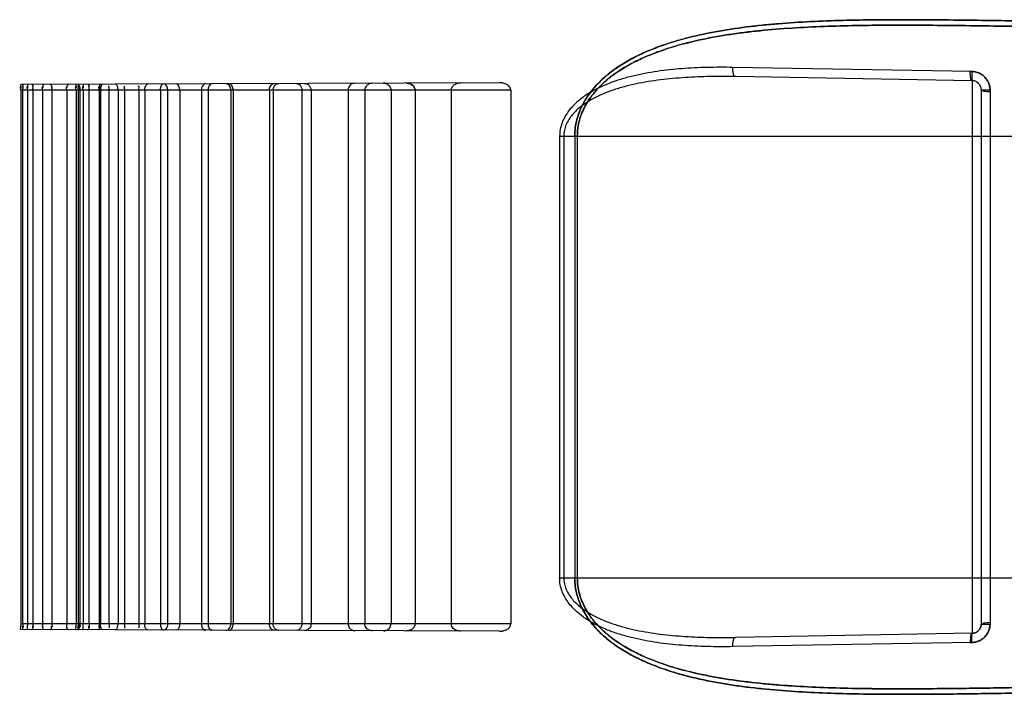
# Model space of a CAD drawing. Header units: millimetres. Extents: x 0 to 297, y 0 to 210.
# Tile 268 of 455: x 142.635 to 143.063, y 157.473 to 157.766. Entities that reach past the tile are written whole.
import ezdxf

# ---------------------------------------------------------------- set-up
doc = ezdxf.new("R2010")
doc.units = ezdxf.units.MM
doc.header["$LTSCALE"] = 16.335
doc.layers.add('INTFCLR_72935', color=7, linetype='CONTINUOUS')

msp = doc.modelspace()

# ---------------------------------------------------------------- linework, layer by layer
at = {"layer": 'INTFCLR_72935', "color": 9, "linetype": 'Continuous'}
for p, q in [((143.04846, 157.74336), (142.94466, 157.74515)), ((143.04865, 157.73936), (142.94578, 157.74115)), ((142.8434, 157.73847), (142.63556, 157.73775)), ((143.04865, 157.73936), (143.04865, 157.49922)), ((142.84822, 157.73529), (142.63549, 157.73529)), ((143.05258, 157.73536), (143.05258, 157.50322)), ((143.05258, 157.73536), (143.0564, 157.73536)), ((143.0564, 157.73536), (143.0564, 157.50322)), ((142.86946, 157.71529), (142.86946, 157.52329)), ((142.86946, 157.71529), (143.08458, 157.71529)), ((142.87127, 157.71529), (142.87127, 157.52329)), ((142.87603, 157.71529), (142.87603, 157.52329)), ((142.87714, 157.71529), (142.87714, 157.52329)), ((142.86946, 157.52329), (143.08458, 157.52329)), ((142.84822, 157.50329), (142.63549, 157.50329)), ((143.05258, 157.50322), (143.0564, 157.50322)), ((142.8434, 157.5001), (142.63556, 157.50083)), ((143.04865, 157.49922), (142.94578, 157.49742)), ((143.04846, 157.49522), (142.94466, 157.49342))]:
    msp.add_line(p, q, dxfattribs=at)
at = {"layer": 'INTFCLR_72935', "color": 6, "linetype": 'Continuous'}
for p, q in [((142.63549, 157.73529), (142.63549, 157.50329)), ((142.63626, 157.73529), (142.63626, 157.50329)), ((142.63836, 157.73529), (142.63836, 157.50329)), ((142.64068, 157.73529), (142.64068, 157.50329)), ((142.64493, 157.73529), (142.64493, 157.50329)), ((142.64889, 157.73529), (142.64889, 157.50329)), ((142.65538, 157.73529), (142.65538, 157.50329)), ((142.6595, 157.73529), (142.6595, 157.50329)), ((142.66032, 157.73529), (142.66032, 157.50329)), ((142.6611, 157.73529), (142.6611, 157.50329)), ((142.66252, 157.73529), (142.66252, 157.50329)), ((142.66501, 157.73529), (142.66501, 157.50329)), ((142.66948, 157.73529), (142.66948, 157.50329)), ((142.67, 157.73529), (142.67, 157.50329)), ((142.67372, 157.73529), (142.67372, 157.50329)), ((142.67768, 157.73529), (142.67768, 157.50329)), ((142.68056, 157.73529), (142.68056, 157.50329)), ((142.68671, 157.73529), (142.68671, 157.50329)), ((142.68925, 157.73529), (142.68925, 157.50329)), ((142.69614, 157.73529), (142.69614, 157.50329)), ((142.69922, 157.73529), (142.69922, 157.50329)), ((142.70445, 157.73529), (142.70445, 157.50329)), ((142.71387, 157.73529), (142.71387, 157.50329)), ((142.71677, 157.73529), (142.71677, 157.50329)), ((142.72665, 157.73529), (142.72665, 157.50329)), ((142.72765, 157.73529), (142.72765, 157.50329)), ((142.7434, 157.73529), (142.7434, 157.50329)), ((142.74504, 157.73529), (142.74504, 157.50329)), ((142.75753, 157.73529), (142.75753, 157.50329)), ((142.7615, 157.73529), (142.7615, 157.50329)), ((142.77761, 157.73529), (142.77761, 157.50329)), ((142.78482, 157.73529), (142.78482, 157.50329)), ((142.79623, 157.73529), (142.79623, 157.50329)), ((142.80667, 157.73529), (142.80667, 157.50329)), ((142.82241, 157.73529), (142.82241, 157.50329)), ((142.84822, 157.73529), (142.84822, 157.50329))]:
    msp.add_line(p, q, dxfattribs=at)
at = {"layer": 'INTFCLR_72935', "color": 7, "linetype": 'Continuous'}
for points in [[(142.79401, 157.73813), (142.7939, 157.73816), (142.79379, 157.73819), (142.79367, 157.73822), (142.79355, 157.73824), (142.79343, 157.73826), (142.79331, 157.73828), (142.79319, 157.73829), (142.79306, 157.7383), (142.79293, 157.7383)], [(142.80276, 157.73833), (142.8029, 157.73833), (142.80303, 157.73832), (142.80317, 157.73831), (142.80332, 157.7383), (142.80346, 157.73828), (142.8036, 157.73826), (142.80374, 157.73824)], [(142.80399, 157.73818), (142.80387, 157.73821), (142.80374, 157.73824)], [(142.79401, 157.50044), (142.7939, 157.50041), (142.79379, 157.50038), (142.79367, 157.50035), (142.79355, 157.50033), (142.79343, 157.50031), (142.79331, 157.5003), (142.79319, 157.50029), (142.79306, 157.50028), (142.79293, 157.50028)], [(142.80374, 157.50034), (142.8036, 157.50031), (142.80347, 157.50029), (142.80333, 157.50027), (142.80319, 157.50026), (142.80305, 157.50025), (142.8029, 157.50024), (142.80276, 157.50024)], [(142.80374, 157.50034), (142.80387, 157.50037), (142.804, 157.5004)]]:
    msp.add_lwpolyline(points, dxfattribs=at)
for centre, start, end in [((142.84342, 157.73147), 77.9828, 90.1887), ((142.84342, 157.5071), 269.8113, 282.0172)]:
    msp.add_arc(centre, 0.007, start, end, dxfattribs=at)
at = {"layer": 'INTFCLR_72935', "color": 9, "linetype": 'Continuous'}
for centre, start, end in [((143.04858, 157.73536), 360, 89), ((143.04858, 157.50322), 271, 360)]:
    msp.add_arc(centre, 0.004, start, end, dxfattribs=at)
for points, knots in [([(142.87603, 157.71529), (142.87603, 157.71769), (142.87642, 157.72072), (142.87742, 157.72418), (142.87822, 157.72642), (142.87944, 157.72911), (142.88093, 157.73164), (142.88225, 157.73356), (142.88432, 157.73629), (142.88706, 157.73921), (142.89048, 157.74218), (142.89407, 157.74491), (142.89788, 157.74733), (142.90182, 157.74948), (142.90585, 157.75146), (142.91308, 157.75451), (142.92381, 157.75788), (142.93485, 157.7603), (142.94383, 157.7618), (142.95297, 157.76306), (142.96453, 157.76421), (142.97852, 157.7651), (142.99734, 157.76578), (143.02098, 157.76595), (143.04897, 157.76567), (143.06752, 157.76537), (143.07658, 157.76521)], [0, 0, 0, 0, 0.032502, 0.040639, 0.048713, 0.064642, 0.080465, 0.088345, 0.096141, 0.126841, 0.142124, 0.157415, 0.18778, 0.202953, 0.218156, 0.24843, 0.308896, 0.370002, 0.400935, 0.432046, 0.494665, 0.55792, 0.621562, 0.749218, 0.877476, 1, 1, 1, 1]), ([(143.07658, 157.76521), (143.06746, 157.76537), (143.04883, 157.76567), (143.02078, 157.76595), (142.99717, 157.76578), (142.97843, 157.76509), (142.96679, 157.76436), (142.95754, 157.76351), (142.9484, 157.76248), (142.93714, 157.76079), (142.92606, 157.75838), (142.91849, 157.75618), (142.91422, 157.75476), (142.91, 157.75321), (142.90484, 157.75103), (142.89887, 157.74796), (142.89413, 157.74495), (142.89054, 157.74223), (142.8871, 157.73925), (142.88395, 157.73591), (142.88159, 157.73264), (142.88036, 157.73066), (142.87921, 157.7286), (142.87823, 157.72643), (142.87743, 157.72419), (142.87642, 157.72072), (142.87603, 157.71769), (142.87603, 157.71529)], [0, 0, 0, 0, 0.12336, 0.251896, 0.379208, 0.442435, 0.505427, 0.536832, 0.568018, 0.629717, 0.690714, 0.72109, 0.736287, 0.751512, 0.781833, 0.811984, 0.842223, 0.85751, 0.872869, 0.903658, 0.919337, 0.927281, 0.935229, 0.951218, 0.959319, 0.967461, 1, 1, 1, 1]), ([(142.87714, 157.71529), (142.87714, 157.71758), (142.87753, 157.72048), (142.87853, 157.72378), (142.87932, 157.72592), (142.88054, 157.72849), (142.88202, 157.73091), (142.88333, 157.73274), (142.88539, 157.73536), (142.88811, 157.73814), (142.89152, 157.74097), (142.89509, 157.74358), (142.89887, 157.74589), (142.90279, 157.74793), (142.9068, 157.74982), (142.91399, 157.75273), (142.92466, 157.75595), (142.93562, 157.75824), (142.94455, 157.75966), (142.95364, 157.76086), (142.96513, 157.76195), (142.97904, 157.76279), (142.99775, 157.76342), (143.02126, 157.76357), (143.0491, 157.76327), (143.06756, 157.76297), (143.07658, 157.76282)], [0, 0, 0, 0, 0.031414, 0.039298, 0.047133, 0.062626, 0.07807, 0.085781, 0.093423, 0.123638, 0.138742, 0.153893, 0.18407, 0.199187, 0.214353, 0.244604, 0.305167, 0.366483, 0.397548, 0.428804, 0.491734, 0.555321, 0.619305, 0.747657, 0.876615, 1, 1, 1, 1]), ([(143.07658, 157.76282), (143.06749, 157.76298), (143.04896, 157.76328), (143.02106, 157.76357), (142.99759, 157.76342), (142.97895, 157.76278), (142.96738, 157.76209), (142.95818, 157.76129), (142.9491, 157.76032), (142.9379, 157.75871), (142.92689, 157.75641), (142.91936, 157.75432), (142.91512, 157.75296), (142.91092, 157.75149), (142.90579, 157.74941), (142.89985, 157.74649), (142.89515, 157.74362), (142.89158, 157.74101), (142.88816, 157.73818), (142.88503, 157.73499), (142.88267, 157.73187), (142.88144, 157.72997), (142.88031, 157.728), (142.87933, 157.72594), (142.87853, 157.72379), (142.87753, 157.72048), (142.87714, 157.71759), (142.87714, 157.71529)], [0, 0, 0, 0, 0.124225, 0.253464, 0.38147, 0.445037, 0.508359, 0.539923, 0.571261, 0.633235, 0.694443, 0.724886, 0.740103, 0.755337, 0.785636, 0.815695, 0.845748, 0.860894, 0.876077, 0.90638, 0.921736, 0.929497, 0.937248, 0.9528, 0.96066, 0.96855, 1, 1, 1, 1]), ([(142.94466, 157.74515), (142.94096, 157.74521), (142.9336, 157.74521), (142.92264, 157.7447), (142.91183, 157.74355), (142.90294, 157.7419), (142.89599, 157.74001), (142.89173, 157.73854), (142.88841, 157.73716), (142.88515, 157.73564), (142.88123, 157.73343), (142.87761, 157.73072), (142.87498, 157.72817), (142.87319, 157.72602), (142.87164, 157.72364), (142.87043, 157.72103), (142.86964, 157.71822), (142.86946, 157.71627), (142.86946, 157.71529)], [0, 0, 0, 0, 0.126447, 0.251299, 0.374875, 0.497872, 0.559525, 0.620986, 0.651723, 0.682501, 0.743704, 0.805186, 0.836613, 0.868537, 0.900785, 0.933489, 0.966362, 1, 1, 1, 1]), ([(142.94578, 157.74115), (142.94548, 157.74116), (142.94488, 157.7422), (142.94471, 157.74351), (142.94465, 157.74466), (142.94466, 157.74515)], [0, 0, 0, 0, 0.213637, 0.658986, 1, 1, 1, 1]), ([(142.94578, 157.74115), (142.94212, 157.74122), (142.93483, 157.74123), (142.92397, 157.74081), (142.91326, 157.73984), (142.90446, 157.73843), (142.89757, 157.73679), (142.89335, 157.73552), (142.89005, 157.73433), (142.88683, 157.73301), (142.88297, 157.73111), (142.87937, 157.72875), (142.87675, 157.72653), (142.87497, 157.72466), (142.87344, 157.72258), (142.87223, 157.72031), (142.87145, 157.71786), (142.87126, 157.71615), (142.87127, 157.71529)], [0, 0, 0, 0, 0.129737, 0.257789, 0.384377, 0.510018, 0.572731, 0.634983, 0.665967, 0.696869, 0.757849, 0.818212, 0.848604, 0.879072, 0.909383, 0.939632, 0.969604, 1, 1, 1, 1]), ([(142.94466, 157.49342), (142.94096, 157.49336), (142.9336, 157.49336), (142.92264, 157.49387), (142.91183, 157.49502), (142.90294, 157.49667), (142.89599, 157.49857), (142.89173, 157.50003), (142.88841, 157.50141), (142.88515, 157.50293), (142.88123, 157.50514), (142.87761, 157.50785), (142.87498, 157.5104), (142.87319, 157.51255), (142.87164, 157.51494), (142.87043, 157.51754), (142.86964, 157.52035), (142.86946, 157.5223), (142.86946, 157.52329)], [0, 0, 0, 0, 0.126447, 0.251299, 0.374875, 0.497872, 0.559525, 0.620986, 0.651723, 0.682501, 0.743704, 0.805186, 0.836613, 0.868537, 0.900785, 0.933489, 0.966362, 1, 1, 1, 1]), ([(142.87127, 157.52329), (142.87127, 157.52244), (142.87145, 157.52073), (142.87223, 157.51828), (142.87343, 157.51601), (142.87495, 157.51394), (142.87672, 157.51208), (142.87868, 157.51041), (142.88077, 157.5089), (142.88372, 157.5071), (142.88761, 157.50518), (142.89167, 157.50362), (142.895, 157.50256), (142.89838, 157.50159), (142.9044, 157.50016), (142.91318, 157.49874), (142.92209, 157.49793), (142.9293, 157.49756), (142.93661, 157.49735), (142.94211, 157.49736), (142.94578, 157.49742)], [0, 0, 0, 0, 0.030062, 0.060238, 0.090311, 0.120578, 0.150842, 0.181066, 0.211521, 0.242136, 0.303191, 0.364665, 0.395704, 0.426889, 0.48923, 0.614486, 0.74127, 0.805385, 0.869962, 1, 1, 1, 1]), ([(143.07658, 157.47336), (143.06746, 157.4732), (143.04883, 157.4729), (143.02078, 157.47262), (142.99717, 157.4728), (142.97843, 157.47348), (142.96679, 157.47422), (142.95754, 157.47506), (142.9484, 157.47609), (142.93714, 157.47778), (142.92606, 157.4802), (142.91849, 157.48239), (142.91422, 157.48382), (142.91, 157.48537), (142.90484, 157.48754), (142.89887, 157.49061), (142.89413, 157.49362), (142.89054, 157.49635), (142.8871, 157.49932), (142.88395, 157.50267), (142.88159, 157.50593), (142.88036, 157.50791), (142.87921, 157.50998), (142.87823, 157.51214), (142.87743, 157.51439), (142.87642, 157.51785), (142.87603, 157.52088), (142.87603, 157.52329)], [0, 0, 0, 0, 0.12336, 0.251896, 0.379208, 0.442435, 0.505427, 0.536832, 0.568018, 0.629717, 0.690714, 0.72109, 0.736287, 0.751512, 0.781833, 0.811984, 0.842223, 0.85751, 0.872869, 0.903658, 0.919337, 0.927281, 0.935229, 0.951218, 0.959319, 0.967461, 1, 1, 1, 1]), ([(142.87603, 157.52329), (142.87603, 157.52088), (142.87642, 157.51786), (142.87742, 157.5144), (142.87822, 157.51216), (142.87944, 157.50947), (142.88093, 157.50694), (142.88225, 157.50502), (142.88432, 157.50228), (142.88706, 157.49936), (142.89048, 157.4964), (142.89407, 157.49366), (142.89788, 157.49124), (142.90182, 157.48909), (142.90585, 157.48712), (142.91308, 157.48407), (142.92381, 157.48069), (142.93485, 157.47828), (142.94383, 157.47678), (142.95297, 157.47552), (142.96453, 157.47436), (142.97852, 157.47347), (142.99734, 157.47279), (143.02098, 157.47262), (143.04897, 157.4729), (143.06752, 157.4732), (143.07658, 157.47336)], [0, 0, 0, 0, 0.032502, 0.040639, 0.048713, 0.064642, 0.080465, 0.088345, 0.096141, 0.126841, 0.142124, 0.157415, 0.18778, 0.202953, 0.218156, 0.24843, 0.308896, 0.370002, 0.400935, 0.432046, 0.494665, 0.55792, 0.621562, 0.749218, 0.877476, 1, 1, 1, 1]), ([(142.87714, 157.52329), (142.87714, 157.52099), (142.87753, 157.5181), (142.87853, 157.5148), (142.87932, 157.51265), (142.88054, 157.51008), (142.88202, 157.50767), (142.88333, 157.50584), (142.88539, 157.50322), (142.88811, 157.50043), (142.89152, 157.49761), (142.89509, 157.495), (142.89887, 157.49269), (142.90279, 157.49064), (142.9068, 157.48875), (142.91399, 157.48585), (142.92466, 157.48263), (142.93562, 157.48034), (142.94455, 157.47891), (142.95364, 157.47772), (142.96513, 157.47662), (142.97904, 157.47579), (142.99775, 157.47515), (143.02126, 157.47501), (143.0491, 157.4753), (143.06756, 157.4756), (143.07658, 157.47576)], [0, 0, 0, 0, 0.031414, 0.039298, 0.047133, 0.062626, 0.07807, 0.085781, 0.093423, 0.123638, 0.138742, 0.153893, 0.18407, 0.199187, 0.214353, 0.244604, 0.305167, 0.366483, 0.397548, 0.428804, 0.491734, 0.555321, 0.619305, 0.747657, 0.876615, 1, 1, 1, 1]), ([(143.07658, 157.47576), (143.06749, 157.4756), (143.04896, 157.4753), (143.02106, 157.47501), (142.99759, 157.47516), (142.97895, 157.47579), (142.96738, 157.47649), (142.95818, 157.47728), (142.9491, 157.47826), (142.9379, 157.47986), (142.92689, 157.48216), (142.91936, 157.48425), (142.91512, 157.48561), (142.91092, 157.48708), (142.90579, 157.48916), (142.89985, 157.49209), (142.89515, 157.49496), (142.89158, 157.49756), (142.88816, 157.50039), (142.88503, 157.50359), (142.88267, 157.50671), (142.88144, 157.5086), (142.88031, 157.51057), (142.87933, 157.51264), (142.87853, 157.51479), (142.87753, 157.51809), (142.87714, 157.52099), (142.87714, 157.52329)], [0, 0, 0, 0, 0.124225, 0.253464, 0.38147, 0.445037, 0.508359, 0.539923, 0.571261, 0.633235, 0.694443, 0.724886, 0.740103, 0.755337, 0.785636, 0.815695, 0.845748, 0.860894, 0.876077, 0.90638, 0.921736, 0.929497, 0.937248, 0.9528, 0.96066, 0.96855, 1, 1, 1, 1]), ([(142.94466, 157.49342), (142.94465, 157.49391), (142.94471, 157.49507), (142.94488, 157.49638), (142.94548, 157.49742), (142.94578, 157.49742)], [0, 0, 0, 0, 0.341014, 0.786362, 1, 1, 1, 1])]:
    msp.add_open_spline(points, degree=3, knots=knots, dxfattribs=at)
at = {"layer": 'INTFCLR_72935', "color": 7, "linetype": 'Continuous'}
for points, knots in [([(143.04769, 157.74341), (143.0482, 157.74345), (143.04925, 157.74332), (143.05079, 157.74304), (143.05247, 157.74231), (143.05395, 157.74121), (143.0551, 157.73979), (143.05584, 157.73841), (143.05629, 157.73691), (143.0564, 157.73587), (143.0564, 157.73536)], [0, 0, 0, 0, 0.117701, 0.236074, 0.35376, 0.530178, 0.648131, 0.765238, 0.882813, 1, 1, 1, 1]), ([(143.04826, 157.73938), (143.04822, 157.73938), (143.04817, 157.73959), (143.04809, 157.73988), (143.04799, 157.74049), (143.04788, 157.7413), (143.04778, 157.7423), (143.04772, 157.74304), (143.04769, 157.74341)], [0, 0, 0, 0, 0.030314, 0.116543, 0.261931, 0.45673, 0.727033, 1, 1, 1, 1]), ([(143.04846, 157.74336), (143.04846, 157.74286), (143.04845, 157.74202), (143.04848, 157.74093), (143.0485, 157.74008), (143.04857, 157.73968), (143.04859, 157.73936), (143.04865, 157.73936)], [0, 0, 0, 0, 0.366131, 0.627009, 0.832675, 0.957817, 1, 1, 1, 1]), ([(143.0564, 157.73536), (143.0564, 157.7361), (143.05618, 157.73761), (143.05524, 157.73968), (143.05375, 157.74142), (143.05152, 157.74289), (143.0496, 157.74333), (143.04846, 157.74336)], [0, 0, 0, 0, 0.180318, 0.361107, 0.542807, 0.725532, 1, 1, 1, 1]), ([(143.05643, 157.73458), (143.05648, 157.7351), (143.05637, 157.73614), (143.05598, 157.73842), (143.0547, 157.74052), (143.05291, 157.742), (143.05153, 157.74275), (143.05003, 157.74323), (143.04899, 157.74335), (143.04846, 157.74336)], [0, 0, 0, 0, 0.117169, 0.235064, 0.526807, 0.645227, 0.763108, 0.881689, 1, 1, 1, 1]), ([(142.79293, 157.7383), (142.79339, 157.73829), (142.79444, 157.7381), (142.79581, 157.73708), (142.79623, 157.73588), (142.79623, 157.73529)], [0, 0, 0, 0, 0.280842, 0.635351, 1, 1, 1, 1]), ([(142.80276, 157.73833), (142.80326, 157.73833), (142.80436, 157.73817), (142.80599, 157.7373), (142.80667, 157.73599), (142.80667, 157.73529)], [0, 0, 0, 0, 0.280023, 0.606807, 1, 1, 1, 1]), ([(142.80667, 157.73529), (142.80667, 157.73585), (142.80611, 157.73725), (142.80479, 157.73797), (142.80399, 157.73818)], [0, 0, 0, 0, 0.407261, 1, 1, 1, 1]), ([(142.804, 157.73817), (142.80444, 157.73806), (142.80571, 157.73756), (142.80667, 157.7362), (142.80667, 157.73529)], [0, 0, 0, 0, 0.332204, 1, 1, 1, 1]), ([(142.84822, 157.73529), (142.84822, 157.73581), (142.84777, 157.73687), (142.84651, 157.7378), (142.84502, 157.73835), (142.84397, 157.73847), (142.8434, 157.73847)], [0, 0, 0, 0, 0.249191, 0.504446, 0.726284, 1, 1, 1, 1]), ([(143.05258, 157.73536), (143.05258, 157.73561), (143.05251, 157.73639), (143.052, 157.73762), (143.05063, 157.73901), (143.04915, 157.73945), (143.04826, 157.73938)], [0, 0, 0, 0, 0.118669, 0.354892, 0.591123, 1, 1, 1, 1]), ([(143.05258, 157.73536), (143.05258, 157.73531), (143.05278, 157.73522), (143.05323, 157.73485), (143.05463, 157.73477), (143.05573, 157.73465), (143.05643, 157.73458)], [0, 0, 0, 0, 0.035266, 0.133509, 0.467829, 1, 1, 1, 1]), ([(142.79293, 157.50028), (142.79339, 157.50028), (142.79444, 157.50048), (142.79581, 157.50149), (142.79623, 157.50269), (142.79623, 157.50329)], [0, 0, 0, 0, 0.280843, 0.635352, 1, 1, 1, 1]), ([(142.80667, 157.50329), (142.80667, 157.50275), (142.80625, 157.50165), (142.80477, 157.50052), (142.80349, 157.50025), (142.80276, 157.50024)], [0, 0, 0, 0, 0.299774, 0.597295, 1, 1, 1, 1]), ([(142.8434, 157.5001), (142.84396, 157.50011), (142.84499, 157.50022), (142.84648, 157.50076), (142.84775, 157.50168), (142.84822, 157.50275), (142.84822, 157.50329)], [0, 0, 0, 0, 0.268496, 0.488391, 0.746574, 1, 1, 1, 1]), ([(143.04769, 157.49517), (143.0482, 157.49513), (143.04925, 157.49525), (143.05079, 157.49554), (143.05247, 157.49627), (143.05395, 157.49737), (143.0551, 157.49878), (143.05584, 157.50017), (143.05629, 157.50166), (143.0564, 157.5027), (143.0564, 157.50322)], [0, 0, 0, 0, 0.117701, 0.236074, 0.35376, 0.530178, 0.648131, 0.765238, 0.882813, 1, 1, 1, 1]), ([(143.05258, 157.50322), (143.05258, 157.50296), (143.05251, 157.50219), (143.052, 157.50096), (143.05063, 157.49957), (143.04915, 157.49912), (143.04826, 157.49919)], [0, 0, 0, 0, 0.118669, 0.354892, 0.591123, 1, 1, 1, 1]), ([(143.05643, 157.50399), (143.05648, 157.50348), (143.05637, 157.50244), (143.05598, 157.50015), (143.0547, 157.49806), (143.05291, 157.49657), (143.05153, 157.49582), (143.05003, 157.49535), (143.04899, 157.49523), (143.04846, 157.49522)], [0, 0, 0, 0, 0.117169, 0.235064, 0.526807, 0.645227, 0.763108, 0.881689, 1, 1, 1, 1]), ([(143.04846, 157.49522), (143.04923, 157.49523), (143.05075, 157.49547), (143.05284, 157.49646), (143.05456, 157.49797), (143.05599, 157.50021), (143.0564, 157.5021), (143.0564, 157.50322)], [0, 0, 0, 0, 0.183896, 0.367242, 0.549563, 0.730829, 1, 1, 1, 1]), ([(143.05258, 157.50322), (143.05258, 157.50326), (143.05278, 157.50335), (143.05323, 157.50372), (143.05463, 157.50381), (143.05573, 157.50392), (143.05643, 157.50399)], [0, 0, 0, 0, 0.035266, 0.133509, 0.467829, 1, 1, 1, 1]), ([(143.04826, 157.49919), (143.04822, 157.4992), (143.04817, 157.49898), (143.04809, 157.4987), (143.04799, 157.49809), (143.04788, 157.49728), (143.04778, 157.49627), (143.04772, 157.49554), (143.04769, 157.49517)], [0, 0, 0, 0, 0.030314, 0.116543, 0.261931, 0.45673, 0.727033, 1, 1, 1, 1]), ([(143.04846, 157.49522), (143.04846, 157.49571), (143.04845, 157.49656), (143.04848, 157.49765), (143.0485, 157.4985), (143.04857, 157.49889), (143.04859, 157.49922), (143.04865, 157.49922)], [0, 0, 0, 0, 0.366131, 0.627009, 0.832675, 0.957817, 1, 1, 1, 1])]:
    msp.add_open_spline(points, degree=3, knots=knots, dxfattribs=at)
at = {"layer": 'INTFCLR_72935', "color": 6, "linetype": 'Continuous'}
for points in [[(142.63549, 157.73529), (142.63549, 157.73582), (142.63497, 157.73689), (142.63551, 157.73689)], [(142.63556, 157.73775), (142.63505, 157.73775), (142.63549, 157.73673), (142.63549, 157.73622)], [(142.6361, 157.73775), (142.63662, 157.73775), (142.63625, 157.73672), (142.63625, 157.73621)], [(142.63626, 157.73529), (142.63626, 157.73583), (142.63676, 157.73691), (142.63622, 157.73691)], [(142.63836, 157.73529), (142.63836, 157.73583), (142.63789, 157.7369), (142.63843, 157.7369)], [(142.63865, 157.73776), (142.63813, 157.73776), (142.63838, 157.73674), (142.63838, 157.73621)], [(142.6403, 157.73776), (142.64083, 157.73777), (142.64066, 157.73675), (142.64066, 157.73622)], [(142.64068, 157.73529), (142.64068, 157.73583), (142.64113, 157.7369), (142.64059, 157.7369)], [(142.64493, 157.73529), (142.64493, 157.73583), (142.64452, 157.7369), (142.64506, 157.7369)], [(142.64547, 157.73778), (142.64492, 157.73778), (142.64497, 157.73677), (142.64497, 157.73622)], [(142.64826, 157.73779), (142.64882, 157.73779), (142.64884, 157.73678), (142.64884, 157.73622)], [(142.64889, 157.73529), (142.64889, 157.73583), (142.64928, 157.73691), (142.64874, 157.73691)], [(142.65538, 157.73529), (142.65538, 157.73583), (142.65502, 157.73691), (142.65556, 157.73691)], [(142.65618, 157.73782), (142.65559, 157.73782), (142.65544, 157.73681), (142.65544, 157.73622)], [(142.6595, 157.73529), (142.6595, 157.73584), (142.65896, 157.73694), (142.65951, 157.73694)], [(142.65957, 157.73783), (142.65904, 157.73783), (142.6595, 157.73678), (142.6595, 157.73625)], [(142.66015, 157.73783), (142.66068, 157.73784), (142.6603, 157.73677), (142.6603, 157.73624)], [(142.66032, 157.73529), (142.66032, 157.73585), (142.66083, 157.73696), (142.66027, 157.73696)], [(142.6611, 157.73529), (142.6611, 157.73583), (142.66143, 157.73692), (142.66089, 157.73691)], [(142.66252, 157.73529), (142.66252, 157.73584), (142.66204, 157.73695), (142.6626, 157.73696)], [(142.66285, 157.73784), (142.6623, 157.73784), (142.66255, 157.73679), (142.66255, 157.73624)], [(142.66459, 157.73785), (142.66514, 157.73785), (142.66498, 157.7368), (142.66498, 157.73625)], [(142.66501, 157.73529), (142.66501, 157.73584), (142.66546, 157.73696), (142.66491, 157.73695)], [(142.66948, 157.73529), (142.66948, 157.73584), (142.66906, 157.73695), (142.66961, 157.73695)], [(142.67006, 157.73787), (142.6695, 157.73787), (142.66952, 157.73682), (142.66952, 157.73625)], [(142.67, 157.73529), (142.67, 157.73584), (142.66969, 157.73692), (142.67024, 157.73692)], [(142.67372, 157.73529), (142.67372, 157.73585), (142.67411, 157.73696), (142.67355, 157.73696)], [(142.68056, 157.73529), (142.68056, 157.73585), (142.6802, 157.73696), (142.68076, 157.73696)], [(142.68671, 157.73529), (142.68671, 157.73585), (142.68705, 157.73697), (142.68648, 157.73697)], [(142.63549, 157.50329), (142.63549, 157.50275), (142.63497, 157.50169), (142.63551, 157.50169)], [(142.63556, 157.50083), (142.63505, 157.50083), (142.63549, 157.50185), (142.63549, 157.50236)], [(142.6361, 157.50082), (142.63662, 157.50082), (142.63625, 157.50185), (142.63625, 157.50236)], [(142.63626, 157.50329), (142.63626, 157.50275), (142.63676, 157.50167), (142.63622, 157.50167)], [(142.63836, 157.50329), (142.63836, 157.50275), (142.63789, 157.50167), (142.63843, 157.50167)], [(142.63865, 157.50082), (142.63813, 157.50082), (142.63838, 157.50184), (142.63838, 157.50236)], [(142.6403, 157.50081), (142.64083, 157.50081), (142.64066, 157.50183), (142.64066, 157.50236)], [(142.64068, 157.50329), (142.64068, 157.50275), (142.64113, 157.50167), (142.64059, 157.50167)], [(142.64493, 157.50329), (142.64493, 157.50275), (142.64452, 157.50168), (142.64506, 157.50167)], [(142.64547, 157.50079), (142.64492, 157.50079), (142.64497, 157.50181), (142.64497, 157.50235)], [(142.64826, 157.50078), (142.64882, 157.50078), (142.64884, 157.5018), (142.64884, 157.50236)], [(142.64889, 157.50329), (142.64889, 157.50275), (142.64928, 157.50167), (142.64874, 157.50167)], [(142.65538, 157.50329), (142.65538, 157.50274), (142.65502, 157.50167), (142.65556, 157.50166)], [(142.65618, 157.50075), (142.65559, 157.50076), (142.65544, 157.50176), (142.65544, 157.50235)], [(142.6595, 157.50329), (142.6595, 157.50274), (142.65896, 157.50163), (142.65951, 157.50163)], [(142.65957, 157.50074), (142.65904, 157.50074), (142.6595, 157.5018), (142.6595, 157.50233)], [(142.66015, 157.50074), (142.66068, 157.50074), (142.6603, 157.5018), (142.6603, 157.50233)], [(142.66032, 157.50329), (142.66032, 157.50273), (142.66083, 157.50161), (142.66027, 157.50161)], [(142.6611, 157.50329), (142.6611, 157.50274), (142.66143, 157.50166), (142.66089, 157.50166)], [(142.66252, 157.50329), (142.66252, 157.50273), (142.66204, 157.50162), (142.6626, 157.50162)], [(142.66285, 157.50073), (142.6623, 157.50073), (142.66255, 157.50179), (142.66255, 157.50233)], [(142.66459, 157.50073), (142.66514, 157.50072), (142.66498, 157.50178), (142.66498, 157.50233)], [(142.66501, 157.50329), (142.66501, 157.50273), (142.66546, 157.50162), (142.66491, 157.50162)], [(142.66948, 157.50329), (142.66948, 157.50273), (142.66906, 157.50162), (142.66961, 157.50162)], [(142.67006, 157.50071), (142.6695, 157.50071), (142.66952, 157.50175), (142.66952, 157.50232)], [(142.67, 157.50329), (142.67, 157.50274), (142.66969, 157.50166), (142.67024, 157.50166)], [(142.67372, 157.50329), (142.67372, 157.50273), (142.67411, 157.50161), (142.67355, 157.50162)], [(142.68056, 157.50329), (142.68056, 157.50272), (142.6802, 157.50161), (142.68076, 157.50161)], [(142.68671, 157.50329), (142.68671, 157.50272), (142.68705, 157.5016), (142.68648, 157.50161)]]:
    msp.add_open_spline(points, degree=3, dxfattribs=at)
for points, knots in [([(142.66019, 157.73783), (142.66066, 157.73784), (142.66102, 157.73654), (142.6611, 157.73574), (142.6611, 157.73529)], [0, 0, 0, 0, 0.5061, 1, 1, 1, 1]), ([(142.67109, 157.73787), (142.67058, 157.73787), (142.67006, 157.73661), (142.67, 157.73575), (142.67, 157.73529)], [0, 0, 0, 0, 0.526273, 1, 1, 1, 1]), ([(142.67768, 157.73529), (142.67768, 157.73584), (142.6776, 157.73677), (142.67691, 157.73789), (142.67646, 157.73789)], [0, 0, 0, 0, 0.551428, 1, 1, 1, 1]), ([(142.68925, 157.73529), (142.68925, 157.73584), (142.68936, 157.73687), (142.6902, 157.73794), (142.69071, 157.73794)], [0, 0, 0, 0, 0.522647, 1, 1, 1, 1]), ([(142.69614, 157.73529), (142.69614, 157.73585), (142.69621, 157.7368), (142.69689, 157.73796), (142.69735, 157.73796)], [0, 0, 0, 0, 0.553715, 1, 1, 1, 1]), ([(142.69922, 157.73529), (142.69922, 157.73585), (142.69909, 157.73693), (142.69815, 157.73797), (142.69761, 157.73796)], [0, 0, 0, 0, 0.508514, 1, 1, 1, 1]), ([(142.70445, 157.73529), (142.70445, 157.73586), (142.70435, 157.73686), (142.70358, 157.73799), (142.70309, 157.73798)], [0, 0, 0, 0, 0.540441, 1, 1, 1, 1]), ([(142.71578, 157.73803), (142.71527, 157.73803), (142.71412, 157.73722), (142.71387, 157.73597), (142.71387, 157.73529)], [0, 0, 0, 0, 0.427596, 1, 1, 1, 1]), ([(142.7184, 157.73804), (142.71783, 157.73803), (142.7169, 157.73695), (142.71677, 157.73585), (142.71677, 157.73529)], [0, 0, 0, 0, 0.502162, 1, 1, 1, 1]), ([(142.72665, 157.73529), (142.72665, 157.73586), (142.72641, 157.73712), (142.72521, 157.73806), (142.72453, 157.73806)], [0, 0, 0, 0, 0.457098, 1, 1, 1, 1]), ([(142.72765, 157.73529), (142.72765, 157.73587), (142.72748, 157.73703), (142.72644, 157.73806), (142.72585, 157.73806)], [0, 0, 0, 0, 0.492729, 1, 1, 1, 1]), ([(142.7434, 157.73529), (142.7434, 157.73587), (142.74364, 157.73716), (142.74487, 157.73813), (142.74556, 157.73813)], [0, 0, 0, 0, 0.456243, 1, 1, 1, 1]), ([(142.74504, 157.73529), (142.74504, 157.73586), (142.74537, 157.73726), (142.74676, 157.73814), (142.74755, 157.73814)], [0, 0, 0, 0, 0.419957, 1, 1, 1, 1]), ([(142.75512, 157.73817), (142.7556, 157.73817), (142.75697, 157.73763), (142.75753, 157.73615), (142.75753, 157.73529)], [0, 0, 0, 0, 0.356683, 1, 1, 1, 1]), ([(142.75868, 157.73818), (142.75925, 157.73818), (142.76074, 157.73771), (142.7615, 157.73617), (142.7615, 157.73529)], [0, 0, 0, 0, 0.392639, 1, 1, 1, 1]), ([(142.78051, 157.73825), (142.77992, 157.73825), (142.77838, 157.73778), (142.77761, 157.73619), (142.77761, 157.73529)], [0, 0, 0, 0, 0.399059, 1, 1, 1, 1]), ([(142.78824, 157.73828), (142.78775, 157.73828), (142.78673, 157.73809), (142.78531, 157.73714), (142.78482, 157.73594), (142.78482, 157.73529)], [0, 0, 0, 0, 0.298426, 0.605361, 1, 1, 1, 1]), ([(142.82241, 157.73529), (142.82241, 157.73583), (142.82283, 157.73695), (142.82437, 157.73813), (142.82573, 157.73841), (142.82651, 157.73841)], [0, 0, 0, 0, 0.290144, 0.587118, 1, 1, 1, 1]), ([(142.66019, 157.50074), (142.66066, 157.50074), (142.66102, 157.50204), (142.6611, 157.50283), (142.6611, 157.50329)], [0, 0, 0, 0, 0.5061, 1, 1, 1, 1]), ([(142.67109, 157.5007), (142.67058, 157.5007), (142.67006, 157.50196), (142.67, 157.50283), (142.67, 157.50329)], [0, 0, 0, 0, 0.526274, 1, 1, 1, 1]), ([(142.67646, 157.50068), (142.677, 157.50068), (142.6776, 157.50192), (142.67768, 157.50283), (142.67768, 157.50329)], [0, 0, 0, 0, 0.539187, 1, 1, 1, 1]), ([(142.69071, 157.50063), (142.69024, 157.50064), (142.68936, 157.50163), (142.68925, 157.50268), (142.68925, 157.50329)], [0, 0, 0, 0, 0.432838, 1, 1, 1, 1]), ([(142.69614, 157.50329), (142.69614, 157.50272), (142.69621, 157.50177), (142.69689, 157.50061), (142.69735, 157.50061)], [0, 0, 0, 0, 0.553715, 1, 1, 1, 1]), ([(142.69922, 157.50329), (142.69922, 157.50272), (142.69909, 157.50164), (142.69815, 157.50061), (142.69761, 157.50061)], [0, 0, 0, 0, 0.508514, 1, 1, 1, 1]), ([(142.70445, 157.50329), (142.70445, 157.50272), (142.70435, 157.50172), (142.70358, 157.50059), (142.70309, 157.50059)], [0, 0, 0, 0, 0.54044, 1, 1, 1, 1]), ([(142.71387, 157.50329), (142.71387, 157.50272), (142.71406, 157.50153), (142.71515, 157.50055), (142.71578, 157.50055)], [0, 0, 0, 0, 0.475407, 1, 1, 1, 1]), ([(142.71677, 157.50329), (142.71677, 157.50271), (142.7169, 157.50161), (142.71784, 157.50054), (142.7184, 157.50054)], [0, 0, 0, 0, 0.508836, 1, 1, 1, 1]), ([(142.72453, 157.50052), (142.72509, 157.50051), (142.72632, 157.50128), (142.72665, 157.50259), (142.72665, 157.50329)], [0, 0, 0, 0, 0.446281, 1, 1, 1, 1]), ([(142.72585, 157.50051), (142.72633, 157.50051), (142.72743, 157.50137), (142.72765, 157.50259), (142.72765, 157.50329)], [0, 0, 0, 0, 0.412074, 1, 1, 1, 1]), ([(142.74556, 157.50044), (142.74499, 157.50044), (142.74372, 157.50123), (142.7434, 157.50258), (142.7434, 157.50329)], [0, 0, 0, 0, 0.446648, 1, 1, 1, 1]), ([(142.74755, 157.50044), (142.74704, 157.50044), (142.74565, 157.50094), (142.74504, 157.50243), (142.74504, 157.50329)], [0, 0, 0, 0, 0.373812, 1, 1, 1, 1]), ([(142.75753, 157.50329), (142.75753, 157.5027), (142.75723, 157.50133), (142.75588, 157.50041), (142.75512, 157.50041)], [0, 0, 0, 0, 0.435281, 1, 1, 1, 1]), ([(142.7615, 157.50329), (142.7615, 157.50271), (142.76108, 157.50123), (142.75956, 157.50039), (142.75868, 157.5004)], [0, 0, 0, 0, 0.397783, 1, 1, 1, 1]), ([(142.77761, 157.50329), (142.77761, 157.5027), (142.77803, 157.50117), (142.77961, 157.50032), (142.78051, 157.50032)], [0, 0, 0, 0, 0.393929, 1, 1, 1, 1]), ([(142.78824, 157.50029), (142.78775, 157.5003), (142.78673, 157.50049), (142.78531, 157.50144), (142.78482, 157.50263), (142.78482, 157.50329)], [0, 0, 0, 0, 0.298426, 0.605361, 1, 1, 1, 1]), ([(142.82651, 157.50016), (142.82597, 157.50016), (142.8248, 157.50034), (142.8231, 157.50123), (142.82241, 157.50257), (142.82241, 157.50329)], [0, 0, 0, 0, 0.288691, 0.619604, 1, 1, 1, 1])]:
    msp.add_open_spline(points, degree=3, knots=knots, dxfattribs=at)

doc.saveas('drawing.dxf')
